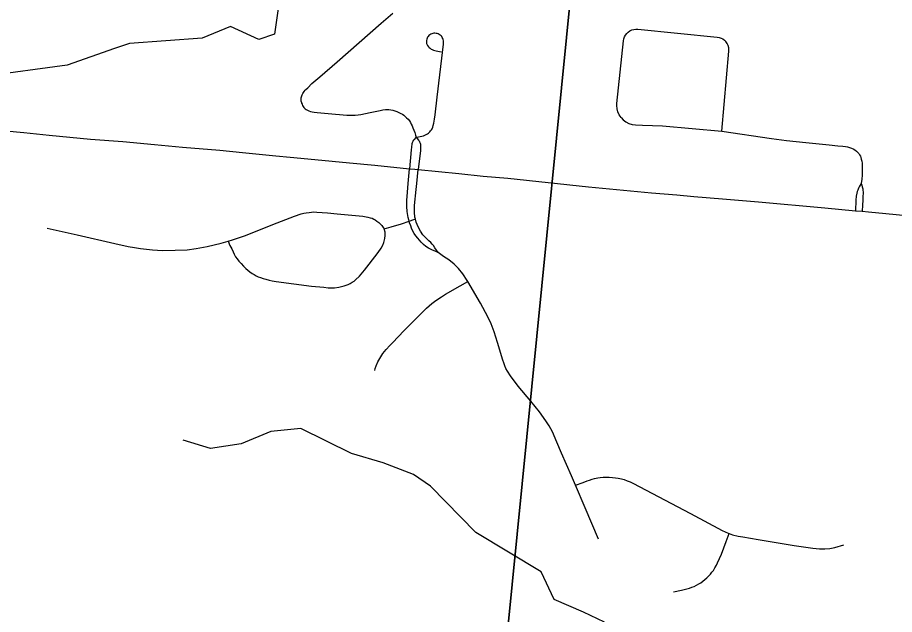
# Model space of a CAD drawing. Extents: x 0 to 34, y 0 to 22.
# Drawn here: x 7.674 to 8.313, y 20.263 to 20.698 of the extents above; entities that cross this region are included whole.
import ezdxf

# ---------------------------------------------------------------- set-up
doc = ezdxf.new("R2010")
doc.units = 0
for name, color, linetype in [('GM_X_City_Street', 7, 'Continuous'), ('GM_X_Corporation', 7, 'Continuous'), ('GM_X_County_Road', 7, 'Continuous'), ('GM_X_Minor_River', 7, 'Continuous')]:
    doc.layers.add(name, color=color, linetype=linetype)

msp = doc.modelspace()

# ---------------------------------------------------------------- linework, layer by layer
at = {"layer": 'GM_X_City_Street'}
for points in [[(7.88072, 20.63642), (7.88056, 20.63713), (7.8805, 20.63855), (7.88056, 20.63941), (7.88072, 20.64016), (7.88097, 20.64103), (7.88126, 20.64177), (7.88167, 20.64263), (7.8822, 20.64345), (7.88282, 20.64423), (7.88348, 20.64502), (7.88405, 20.64563), (7.88535, 20.64691), (7.88843, 20.64987), (7.89406, 20.65475), (7.90672, 20.66576), (7.93893, 20.69402), (7.94741, 20.70126)], [(7.96445, 20.61077), (7.96604, 20.611), (7.9673, 20.61123), (7.96864, 20.61155), (7.96986, 20.6119), (7.97081, 20.61226), (7.97174, 20.61269), (7.9727, 20.61324), (7.97341, 20.61379), (7.97392, 20.61427), (7.97447, 20.61477), (7.97495, 20.61533), (7.97549, 20.61612), (7.97597, 20.61694), (7.97649, 20.61811), (7.97687, 20.61939), (7.97727, 20.62092), (7.97755, 20.62238), (7.97778, 20.62395), (7.9782, 20.62699), (7.97976, 20.63988), (7.98437, 20.67864), (7.98443, 20.6795), (7.98439, 20.68037), (7.98429, 20.68118), (7.98411, 20.68199), (7.98383, 20.68275), (7.98347, 20.68346), (7.98302, 20.68413), (7.9825, 20.68478), (7.98191, 20.6853), (7.9812, 20.68575), (7.98047, 20.68611), (7.97972, 20.68639), (7.97897, 20.68654), (7.97811, 20.68665), (7.97732, 20.68661), (7.97651, 20.68647), (7.97571, 20.68621), (7.97502, 20.68588), (7.9743, 20.68541), (7.97372, 20.68493), (7.97313, 20.68426), (7.97269, 20.68363), (7.97236, 20.68299), (7.97208, 20.68219), (7.97192, 20.68141), (7.97185, 20.68065), (7.97189, 20.67987), (7.97205, 20.67904), (7.97236, 20.67823), (7.97269, 20.67759), (7.97331, 20.67674), (7.97387, 20.67618), (7.97454, 20.67561), (7.97538, 20.67508), (7.97618, 20.67467), (7.97705, 20.6743), (7.97796, 20.674), (7.97903, 20.67374), (7.98011, 20.67353), (7.98272, 20.67307)], [(8.11372, 20.62512), (8.11241, 20.6271), (8.11146, 20.62927), (8.11087, 20.63156), (8.11067, 20.63392), (8.11075, 20.63542), (8.11561, 20.68118), (8.11587, 20.68261), (8.11635, 20.68398), (8.11702, 20.68526), (8.11789, 20.68642), (8.11893, 20.68743), (8.12016, 20.68831), (8.12151, 20.68898)], [(8.12151, 20.68898), (8.12295, 20.68943), (8.12445, 20.68964), (8.12596, 20.68961), (8.18386, 20.68383), (8.18531, 20.68357), (8.18669, 20.68309), (8.18798, 20.68241), (8.18916, 20.68153), (8.19018, 20.68049)], [(8.18723, 20.61528), (8.19236, 20.67362), (8.1924, 20.67441), (8.19225, 20.67605), (8.19182, 20.67764), (8.19113, 20.67914), (8.19018, 20.68049)], [(7.88072, 20.63642), (7.88093, 20.63562), (7.88118, 20.63491), (7.88159, 20.634), (7.88204, 20.63319), (7.88249, 20.63256), (7.88303, 20.63201), (7.8836, 20.6315), (7.88427, 20.63101), (7.8852, 20.63046), (7.88627, 20.63001), (7.88742, 20.62964), (7.88857, 20.62936), (7.89006, 20.62912), (7.89216, 20.62887), (7.89486, 20.62862), (7.90023, 20.62812), (7.91382, 20.62697), (7.91715, 20.62679), (7.91992, 20.62687), (7.92207, 20.62702), (7.92414, 20.62739), (7.93079, 20.62879), (7.93814, 20.63038), (7.94016, 20.63071), (7.94193, 20.63089), (7.94325, 20.63096), (7.94446, 20.63098), (7.94592, 20.63079), (7.94732, 20.63051), (7.94873, 20.63012), (7.95024, 20.62953), (7.9518, 20.62886), (7.95319, 20.62817), (7.95434, 20.62751), (7.95537, 20.62677), (7.9564, 20.62595), (7.95736, 20.62502), (7.95846, 20.62385), (7.95944, 20.62262), (7.96018, 20.62159), (7.96082, 20.62039), (7.96147, 20.619), (7.96207, 20.61766), (7.96281, 20.61586), (7.96342, 20.61415), (7.96402, 20.6123), (7.96445, 20.61077)], [(8.11372, 20.62512), (8.11539, 20.62335), (8.11733, 20.62188), (8.1195, 20.62077), (8.12183, 20.62005), (8.12424, 20.61973), (8.12937, 20.61957), (8.14394, 20.61915), (8.18723, 20.61528)], [(8.18723, 20.61528), (8.22335, 20.60985), (8.23434, 20.60844), (8.24848, 20.60688), (8.26552, 20.60512), (8.27173, 20.60455), (8.27551, 20.60421), (8.2773, 20.60396), (8.2789, 20.60368), (8.28038, 20.6033), (8.28178, 20.60281), (8.28305, 20.60228), (8.28425, 20.60154), (8.28535, 20.60068), (8.28626, 20.59969), (8.287, 20.59879), (8.28766, 20.59784), (8.28819, 20.59694), (8.28856, 20.59599), (8.28889, 20.59488), (8.28923, 20.59338), (8.28942, 20.59192), (8.28952, 20.59041), (8.2895, 20.58711), (8.28939, 20.5832), (8.28917, 20.58021), (8.28885, 20.57712)], [(7.96445, 20.61077), (7.96273, 20.60883), (7.96232, 20.6083), (7.96191, 20.60773), (7.96141, 20.60662), (7.96125, 20.60588), (7.961, 20.6035), (7.96084, 20.60148), (7.95956, 20.58775)], [(7.96445, 20.61077), (7.96614, 20.60872), (7.96655, 20.60809), (7.96692, 20.60748), (7.96741, 20.60641), (7.96758, 20.6058), (7.96766, 20.60485), (7.96766, 20.6037), (7.96749, 20.60107), (7.96585, 20.58712)], [(7.98041, 20.52666), (7.97581, 20.52873), (7.97335, 20.52995), (7.97151, 20.53109), (7.96975, 20.5325), (7.96796, 20.53418), (7.96553, 20.53704), (7.96422, 20.53891), (7.96304, 20.54062), (7.96204, 20.5423), (7.96105, 20.54441), (7.9604, 20.54619), (7.95964, 20.54842), (7.95933, 20.54952), (7.95902, 20.55062), (7.95861, 20.55222), (7.95788, 20.55652), (7.95755, 20.56024), (7.95759, 20.56461), (7.95799, 20.57076), (7.95857, 20.57705), (7.95956, 20.58775)], [(7.98041, 20.52666), (7.97809, 20.53022), (7.97704, 20.53171), (7.97599, 20.53285), (7.97502, 20.5339), (7.97366, 20.53512), (7.97183, 20.53687), (7.96936, 20.53963), (7.96758, 20.54214), (7.96581, 20.54539), (7.96506, 20.54716), (7.96446, 20.54884), (7.96383, 20.55108), (7.96353, 20.55242), (7.96309, 20.55609), (7.96319, 20.56101), (7.96443, 20.57268), (7.96485, 20.57701), (7.96585, 20.58712)], [(8.28885, 20.57712), (8.28799, 20.57585), (8.28729, 20.57462), (8.28675, 20.57355), (8.28626, 20.57227), (8.28585, 20.5712), (8.28556, 20.57009), (8.28519, 20.56783), (8.28478, 20.56483), (8.28464, 20.55718)], [(8.28885, 20.57712), (8.28926, 20.57577), (8.28959, 20.57449), (8.28988, 20.57317), (8.29004, 20.5719), (8.29013, 20.57083), (8.29013, 20.56968), (8.29004, 20.56775), (8.28992, 20.56487), (8.28972, 20.56134), (8.28945, 20.55677)], [(7.69549, 20.54441), (7.71732, 20.53955), (7.74467, 20.53316), (7.75435, 20.53106), (7.75899, 20.53026), (7.7635, 20.52957), (7.7721, 20.52862), (7.77949, 20.52826), (7.78877, 20.52828), (7.7974, 20.52876), (7.80413, 20.52956), (7.81202, 20.531), (7.82225, 20.53345), (7.82724, 20.5349), (7.83055, 20.53585), (7.83928, 20.53897), (7.86297, 20.54832), (7.87575, 20.55327), (7.88056, 20.55481), (7.88248, 20.55532), (7.88428, 20.55564), (7.88642, 20.55596), (7.88808, 20.55608), (7.88987, 20.55624), (7.8919, 20.55612), (7.8998, 20.55553), (7.90682, 20.55499), (7.92546, 20.5531), (7.92921, 20.55251), (7.93092, 20.55208), (7.93225, 20.55166), (7.93349, 20.55107), (7.93458, 20.55046), (7.93573, 20.54962), (7.93714, 20.54857), (7.93824, 20.54765), (7.93944, 20.54638), (7.94045, 20.54503), (7.94098, 20.54385)], [(7.82724, 20.5349), (7.82869, 20.53188), (7.82995, 20.52927), (7.831, 20.52709), (7.8318, 20.52544), (7.83277, 20.52364), (7.83387, 20.52202), (7.83524, 20.52033), (7.83676, 20.51867), (7.83855, 20.51674), (7.8403, 20.51506), (7.84324, 20.51262), (7.84481, 20.51146), (7.84622, 20.51061), (7.84777, 20.50977), (7.84931, 20.50907), (7.85087, 20.50843), (7.85288, 20.50773), (7.85474, 20.50717), (7.85715, 20.50653), (7.85932, 20.50597), (7.86227, 20.50548), (7.88801, 20.50225), (7.89707, 20.50134), (7.90022, 20.50104), (7.90255, 20.5009), (7.90489, 20.50096), (7.90809, 20.50134), (7.91008, 20.50182), (7.91182, 20.50228), (7.91339, 20.5028), (7.91482, 20.50341), (7.91627, 20.50414), (7.91768, 20.50495), (7.91916, 20.5059), (7.92029, 20.50683), (7.9231, 20.50945), (7.92684, 20.51371), (7.93023, 20.51821), (7.93673, 20.52658), (7.93884, 20.52978), (7.94003, 20.53207), (7.94071, 20.53388), (7.94162, 20.53702), (7.9419, 20.53913), (7.9419, 20.54047), (7.94169, 20.54152), (7.94098, 20.54385), (7.94613, 20.54539), (7.95366, 20.54765), (7.95933, 20.54952), (7.96267, 20.55067), (7.96383, 20.55108)], [(8.09719, 20.31765), (8.08769, 20.34051), (8.08063, 20.35697), (8.07765, 20.36392), (8.0704, 20.38041), (8.06697, 20.38838), (8.06373, 20.39583), (8.06135, 20.40027), (8.05899, 20.40399), (8.05419, 20.41055), (8.04792, 20.4183), (8.03886, 20.42933), (8.03323, 20.43668), (8.03096, 20.44026), (8.02988, 20.44219), (8.02911, 20.44407), (8.02829, 20.44613), (8.02764, 20.44809), (8.0238, 20.46118), (8.02135, 20.46893), (8.0191, 20.47479), (8.01666, 20.47988), (8.01121, 20.48971), (8.00197, 20.50556), (8.00149, 20.50638), (7.99839, 20.51112), (7.9952, 20.51506), (7.99205, 20.5182), (7.98811, 20.52135), (7.98441, 20.5239), (7.98041, 20.52666)], [(7.93417, 20.44062), (7.9346, 20.44216), (7.9352, 20.44399), (7.93652, 20.44686), (7.93788, 20.44945), (7.94013, 20.45306), (7.94262, 20.45605), (7.94515, 20.45884), (7.94707, 20.46083), (7.95567, 20.4698), (7.97203, 20.48598), (7.97392, 20.48769), (7.97586, 20.48944), (7.97771, 20.49099), (7.98007, 20.49266), (7.98288, 20.49445), (7.98578, 20.4963), (7.99658, 20.50247), (8.00197, 20.50556)], [(8.08063, 20.35697), (8.08615, 20.35903), (8.08905, 20.36011), (8.09071, 20.36072), (8.09257, 20.36132), (8.09443, 20.36183), (8.09682, 20.36226), (8.09864, 20.36254), (8.10081, 20.36275), (8.10313, 20.36282), (8.10516, 20.36282), (8.10755, 20.36261), (8.1098, 20.36238), (8.11175, 20.36204), (8.11406, 20.36154), (8.11596, 20.36106), (8.11819, 20.36022), (8.12031, 20.35945), (8.12274, 20.35825), (8.14085, 20.34875), (8.16441, 20.33626), (8.18739, 20.324), (8.19188, 20.3219), (8.19255, 20.32166), (8.19503, 20.32085), (8.19901, 20.31989), (8.20251, 20.3193), (8.21371, 20.31747), (8.24005, 20.31307), (8.25353, 20.31097), (8.25847, 20.31053), (8.26218, 20.31054), (8.26587, 20.31089), (8.26951, 20.31166), (8.27607, 20.31356)], [(8.15208, 20.27919), (8.15778, 20.28038), (8.16174, 20.2814), (8.16357, 20.28188), (8.16529, 20.2825), (8.167, 20.28317), (8.16869, 20.284), (8.17051, 20.28496), (8.17201, 20.28588), (8.17344, 20.28689), (8.17489, 20.28809), (8.1763, 20.28946), (8.17758, 20.29064), (8.17888, 20.29204), (8.17999, 20.29348), (8.18102, 20.29489), (8.18204, 20.2966), (8.18323, 20.29863), (8.18416, 20.30036), (8.18687, 20.30661), (8.19037, 20.31589), (8.19255, 20.32166)]]:
    msp.add_lwpolyline(points, dxfattribs=at)
at = {"layer": 'GM_X_Corporation'}
for points in [[(7.86989, 21.10587), (7.06384, 21.10587), (6.97134, 20.15852), (8.01264, 20.06664), (8.11355, 21.08279)], [(8.71189, 20.00282), (8.71189, 21.0221), (8.11355, 21.08279), (8.01264, 20.06664)]]:
    msp.add_lwpolyline(points, close=True, dxfattribs=at)
at = {"layer": 'GM_X_County_Road'}
for points in [[(7.63251, 20.61852), (7.63888, 20.61792), (7.67845, 20.61415), (7.69697, 20.61236), (7.72693, 20.60947), (7.75065, 20.60764), (7.77354, 20.60552), (7.79397, 20.60361), (7.82122, 20.60123), (7.83791, 20.59959), (7.86201, 20.59712), (7.87251, 20.59615), (7.89043, 20.59443), (7.91577, 20.59199), (7.93432, 20.59031), (7.95956, 20.58775)], [(7.95956, 20.58775), (7.96338, 20.58736), (7.96585, 20.58712), (7.99558, 20.5842), (8.01322, 20.58249), (8.03132, 20.58079), (8.09006, 20.57463), (8.13586, 20.57033), (8.15443, 20.56864), (8.16682, 20.56762), (8.18761, 20.56587), (8.21394, 20.56356)], [(8.21394, 20.56356), (8.26239, 20.55916), (8.28464, 20.55718)], [(8.28464, 20.55718), (8.28945, 20.55677), (8.29421, 20.55636)], [(8.29421, 20.55636), (8.32694, 20.55312), (8.38147, 20.548), (8.40446, 20.54595), (8.42099, 20.5444), (8.43823, 20.54259)]]:
    msp.add_lwpolyline(points, dxfattribs=at)
at = {"layer": 'GM_X_Minor_River'}
for points in [[(8.22394, 20.90906), (8.19887, 20.88152), (8.12463, 20.83026), (8.11316, 20.82594), (8.07674, 20.82554), (8.05069, 20.81278), (8.02481, 20.78977), (8.00375, 20.77957), (7.96794, 20.77195), (7.93388, 20.77643), (7.91254, 20.77117), (7.88491, 20.73681), (7.87456, 20.73095), (7.86599, 20.72011), (7.86114, 20.68605), (7.84968, 20.68211), (7.82901, 20.69164), (7.80835, 20.68294), (7.75554, 20.67908), (7.74447, 20.67551), (7.71009, 20.6633), (7.64885, 20.65505)], [(8.10178, 20.25719), (8.08637, 20.26434), (8.06493, 20.2735), (8.05548, 20.29381), (8.00788, 20.32248), (7.97479, 20.35617), (7.96244, 20.36478), (7.94023, 20.3732), (7.91723, 20.38012), (7.88042, 20.39832), (7.85837, 20.39611), (7.83695, 20.38706), (7.8145, 20.38372), (7.79452, 20.38981)]]:
    msp.add_lwpolyline(points, dxfattribs=at)

doc.saveas('drawing.dxf')
